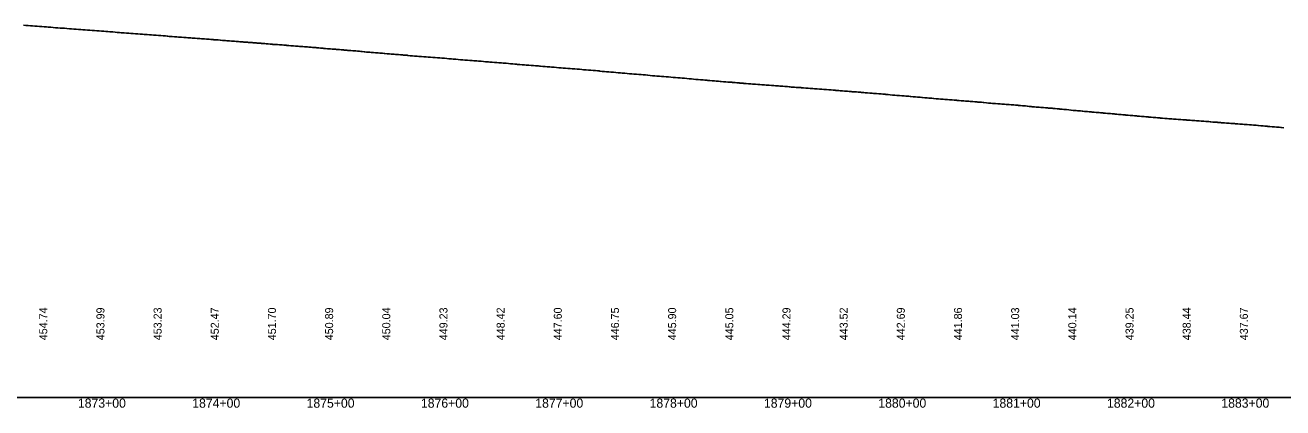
# Model space of a CAD drawing. Extents: x 2017200 to 2047700, y 854850 to 893350.
# Drawn here: x 2042230 to 2043330, y 856091 to 856425 of the extents above; entities that cross this region are included whole.
import ezdxf

# ---------------------------------------------------------------- set-up
doc = ezdxf.new("R2010")
doc.units = 0
for name, color, linetype in [('RD_DDB_Profile_EX', 7, 'Continuous'), ('RD_DDB_StaTX', 7, 'Continuous'), ('RD_DDB_StripGrade', 7, 'Continuous'), ('RD_GPK_Profile_Cell', 7, 'Continuous')]:
    doc.layers.add(name, color=color, linetype=linetype)

msp = doc.modelspace()

# ---------------------------------------------------------------- linework, layer by layer
at = {"layer": 'RD_DDB_Profile_EX'}
msp.add_lwpolyline([(2042228.2, 856425.5), (2042230.2, 856425.3), (2042232.3, 856425.2), (2042234.2, 856425), (2042236.2, 856424.9), (2042238.2, 856424.7), (2042240.2, 856424.5), (2042242.2, 856424.4), (2042244.2, 856424.2), (2042246.2, 856424), (2042248.2, 856423.9), (2042249.9, 856423.7), (2042252.2, 856423.6), (2042254.2, 856423.4), (2042256.2, 856423.2), (2042258.2, 856423.1), (2042260.2, 856422.9), (2042262.2, 856422.8), (2042264.2, 856422.7), (2042266.2, 856422.5), (2042268.3, 856422.4), (2042270.2, 856422.3), (2042272.2, 856422.1), (2042274.2, 856422), (2042276.3, 856421.8), (2042278.3, 856421.7), (2042280.2, 856421.5), (2042282.2, 856421.4), (2042284.3, 856421.2), (2042286.3, 856421.1), (2042288.3, 856420.9), (2042290.2, 856420.8), (2042292.3, 856420.6), (2042294.3, 856420.4), (2042296.3, 856420.3), (2042298.4, 856420.1), (2042300.2, 856420), (2042300.5, 856419.9), (2042302.1, 856419.8), (2042303.7, 856419.7), (2042304.3, 856419.6), (2042306.4, 856419.5), (2042308.4, 856419.3), (2042310.2, 856419.2), (2042310.6, 856419.2), (2042312.2, 856419), (2042313.7, 856418.9), (2042314.2, 856418.9), (2042316.2, 856418.7), (2042318.2, 856418.6), (2042320.2, 856418.5), (2042322.2, 856418.3), (2042323.7, 856418.2), (2042324.2, 856418.1), (2042326.2, 856418), (2042328.2, 856417.8), (2042330.3, 856417.7), (2042331.9, 856417.5), (2042332.3, 856417.5), (2042333.8, 856417.4), (2042334.2, 856417.3), (2042336.3, 856417.2), (2042338.3, 856417.1), (2042340.3, 856416.9), (2042341.9, 856416.8), (2042342.3, 856416.7), (2042343.8, 856416.6), (2042344.3, 856416.6), (2042346.3, 856416.4), (2042348.3, 856416.3), (2042350.3, 856416.1), (2042352, 856416), (2042352.4, 856416), (2042353.9, 856415.9), (2042354.5, 856415.8), (2042355.6, 856415.7), (2042356.3, 856415.7), (2042358.3, 856415.5), (2042360.4, 856415.4), (2042362, 856415.3), (2042362.4, 856415.2), (2042363.9, 856415.1), (2042364.6, 856415), (2042365.7, 856415), (2042366.3, 856414.9), (2042368.4, 856414.8), (2042370.1, 856414.7), (2042370.4, 856414.6), (2042372, 856414.5), (2042372.5, 856414.5), (2042374, 856414.4), (2042374.6, 856414.3), (2042375.8, 856414.2), (2042376.4, 856414.1), (2042378.4, 856414), (2042380.1, 856413.9), (2042380.4, 856413.9), (2042382.1, 856413.7), (2042382.5, 856413.7), (2042384, 856413.6), (2042384.7, 856413.5), (2042385.9, 856413.4), (2042386.4, 856413.4), (2042388.4, 856413.3), (2042390.1, 856413.1), (2042390.5, 856413.1), (2042392.1, 856412.9), (2042392.5, 856412.9), (2042394.1, 856412.8), (2042394.7, 856412.7), (2042396, 856412.7), (2042396.4, 856412.6), (2042398.4, 856412.5), (2042400.2, 856412.4), (2042400.5, 856412.3), (2042402.2, 856412.2), (2042402.6, 856412.1), (2042404.1, 856412), (2042404.8, 856412), (2042406.1, 856411.9), (2042407.4, 856411.8), (2042408.5, 856411.7), (2042410.2, 856411.5), (2042410.6, 856411.5), (2042412.2, 856411.4), (2042412.7, 856411.4), (2042414.2, 856411.3), (2042414.8, 856411.2), (2042416.2, 856411.1), (2042417.3, 856411), (2042418.1, 856410.9), (2042418.9, 856410.9), (2042420.2, 856410.8), (2042420.6, 856410.7), (2042422.2, 856410.6), (2042422.7, 856410.6), (2042424.2, 856410.5), (2042424.9, 856410.4), (2042426.2, 856410.3), (2042427.3, 856410.2), (2042428.2, 856410.2), (2042429.1, 856410.1), (2042430.3, 856410), (2042431.9, 856409.9), (2042432.3, 856409.8), (2042433.9, 856409.7), (2042434.3, 856409.7), (2042435.8, 856409.6), (2042436.3, 856409.5), (2042437.6, 856409.4), (2042438.3, 856409.4), (2042439.3, 856409.3), (2042440.3, 856409.2), (2042442, 856409.1), (2042442.3, 856409.1), (2042443.9, 856408.9), (2042444.3, 856408.9), (2042445.8, 856408.8), (2042446.3, 856408.7), (2042447.7, 856408.7), (2042448.4, 856408.6), (2042449.4, 856408.5), (2042450.3, 856408.5), (2042452, 856408.3), (2042452.3, 856408.3), (2042454, 856408.2), (2042454.4, 856408.2), (2042455.9, 856408), (2042456.4, 856408), (2042457.8, 856407.9), (2042458.5, 856407.8), (2042459.6, 856407.8), (2042460.3, 856407.7), (2042462.1, 856407.5), (2042462.4, 856407.5), (2042464, 856407.4), (2042464.4, 856407.4), (2042466, 856407.2), (2042466.4, 856407.2), (2042467.9, 856407.1), (2042468.5, 856407), (2042469.7, 856406.9), (2042470.4, 856406.9), (2042472.1, 856406.7), (2042472.4, 856406.7), (2042474.1, 856406.6), (2042474.4, 856406.5), (2042476, 856406.4), (2042476.5, 856406.4), (2042477.9, 856406.3), (2042478.6, 856406.2), (2042479.8, 856406.1), (2042480.9, 856406), (2042481.5, 856406), (2042482.1, 856405.9), (2042482.4, 856405.9), (2042484.1, 856405.8), (2042484.5, 856405.7), (2042486.1, 856405.6), (2042486.5, 856405.6), (2042488, 856405.5), (2042488.7, 856405.4), (2042489.9, 856405.3), (2042490.9, 856405.2), (2042491.7, 856405.1), (2042492.1, 856405.1), (2042492.4, 856405.1), (2042494.1, 856404.9), (2042494.5, 856404.9), (2042496.1, 856404.8), (2042496.6, 856404.7), (2042498.1, 856404.6), (2042498.7, 856404.6), (2042500, 856404.5), (2042501, 856404.4), (2042501.9, 856404.3), (2042502.5, 856404.3), (2042504.2, 856404.1), (2042504.5, 856404.1), (2042506.1, 856404), (2042506.6, 856403.9), (2042508.1, 856403.8), (2042508.7, 856403.7), (2042510.1, 856403.6), (2042511, 856403.5), (2042512, 856403.4), (2042513, 856403.4), (2042514.2, 856403.3), (2042514.5, 856403.2), (2042516.2, 856403.1), (2042516.6, 856403.1), (2042518.2, 856402.9), (2042518.8, 856402.9), (2042520.2, 856402.8), (2042521, 856402.7), (2042522.1, 856402.6), (2042523.2, 856402.5), (2042524.2, 856402.4), (2042524.5, 856402.4), (2042526.2, 856402.2), (2042526.6, 856402.2), (2042528.2, 856402), (2042528.7, 856402), (2042530.2, 856401.9), (2042531, 856401.8), (2042532.2, 856401.7), (2042533.4, 856401.6), (2042534.2, 856401.5), (2042536.2, 856401.4), (2042537.9, 856401.2), (2042538.3, 856401.2), (2042539.9, 856401), (2042540.3, 856401), (2042541.7, 856400.9), (2042542.3, 856400.9), (2042543.5, 856400.8), (2042544.3, 856400.7), (2042546.3, 856400.5), (2042548.3, 856400.3), (2042549.9, 856400.2), (2042550.3, 856400.2), (2042551.8, 856400.1), (2042552.3, 856400), (2042553.6, 856399.9), (2042554.3, 856399.8), (2042556.3, 856399.7), (2042558, 856399.5), (2042558.3, 856399.5), (2042560, 856399.4), (2042560.3, 856399.3), (2042561.9, 856399.2), (2042562.4, 856399.2), (2042563.8, 856399.1), (2042564.3, 856399), (2042566.3, 856398.8), (2042568.3, 856398.7), (2042570.3, 856398.5), (2042572, 856398.4), (2042572.4, 856398.4), (2042573.9, 856398.2), (2042574.3, 856398.2), (2042576.3, 856398), (2042578.3, 856397.9), (2042580.4, 856397.7), (2042582.1, 856397.6), (2042582.4, 856397.6), (2042584, 856397.4), (2042584.3, 856397.4), (2042586.3, 856397.3), (2042588.3, 856397.1), (2042590.4, 856396.9), (2042592.1, 856396.8), (2042592.4, 856396.8), (2042594, 856396.6), (2042594.6, 856396.6), (2042596.3, 856396.5), (2042598.4, 856396.3), (2042600.1, 856396.1), (2042600.4, 856396.1), (2042602.1, 856396), (2042602.5, 856395.9), (2042604.1, 856395.8), (2042604.7, 856395.8), (2042606, 856395.7), (2042606.4, 856395.7), (2042608.4, 856395.5), (2042610.4, 856395.3), (2042612.1, 856395.2), (2042612.5, 856395.1), (2042614.1, 856395), (2042614.7, 856395), (2042616.1, 856394.9), (2042616.4, 856394.8), (2042618.5, 856394.7), (2042620.2, 856394.5), (2042620.5, 856394.5), (2042622.2, 856394.4), (2042622.6, 856394.3), (2042624.2, 856394.2), (2042624.8, 856394.2), (2042626.1, 856394.1), (2042627.5, 856393.9), (2042628.5, 856393.9), (2042630.5, 856393.7), (2042632.2, 856393.5), (2042632.6, 856393.5), (2042634.2, 856393.4), (2042634.8, 856393.3), (2042636.2, 856393.2), (2042637.6, 856393.1), (2042638.2, 856393), (2042640.2, 856392.9), (2042642.2, 856392.7), (2042643.9, 856392.6), (2042644.2, 856392.6), (2042645.8, 856392.4), (2042646.3, 856392.4), (2042647.6, 856392.3), (2042648.3, 856392.2), (2042649.2, 856392.1), (2042650.3, 856392.1), (2042652.3, 856391.9), (2042654, 856391.8), (2042654.3, 856391.7), (2042655.9, 856391.6), (2042656.3, 856391.6), (2042657.8, 856391.4), (2042658.3, 856391.4), (2042659.5, 856391.3), (2042660.3, 856391.2), (2042662.3, 856391), (2042664.3, 856390.9), (2042666, 856390.8), (2042666.3, 856390.7), (2042667.8, 856390.6), (2042668.4, 856390.6), (2042669.6, 856390.5), (2042670.3, 856390.4), (2042672.3, 856390.2), (2042674.3, 856390.1), (2042676, 856389.9), (2042676.4, 856389.9), (2042677.9, 856389.8), (2042678.5, 856389.8), (2042679.7, 856389.6), (2042680.3, 856389.6), (2042682.3, 856389.4), (2042684.4, 856389.3), (2042686.1, 856389.1), (2042686.4, 856389.1), (2042688, 856389), (2042688.5, 856388.9), (2042689.9, 856388.8), (2042690.3, 856388.8), (2042692.3, 856388.6), (2042694.3, 856388.5), (2042696.4, 856388.3), (2042698.4, 856388.2), (2042700.3, 856388), (2042702.3, 856387.9), (2042704.3, 856387.7), (2042706.4, 856387.5), (2042708.1, 856387.4), (2042708.5, 856387.3), (2042710, 856387.2), (2042710.3, 856387.2), (2042712.4, 856387), (2042714.4, 856386.9), (2042716.4, 856386.7), (2042718.1, 856386.5), (2042718.5, 856386.5), (2042720.3, 856386.3), (2042722.4, 856386.2), (2042724.4, 856386), (2042726.4, 856385.8), (2042728.2, 856385.7), (2042728.5, 856385.7), (2042730.2, 856385.5), (2042731.8, 856385.4), (2042732.4, 856385.3), (2042734.4, 856385.1), (2042736.4, 856385), (2042738.2, 856384.8), (2042738.5, 856384.8), (2042740.2, 856384.6), (2042741.8, 856384.5), (2042742.2, 856384.4), (2042744.2, 856384.3), (2042746.2, 856384.1), (2042748.2, 856383.9), (2042750.2, 856383.7), (2042751.9, 856383.6), (2042752.2, 856383.6), (2042753.6, 856383.4), (2042754.2, 856383.4), (2042756.2, 856383.2), (2042758.3, 856383), (2042760.3, 856382.9), (2042761.9, 856382.7), (2042762.3, 856382.7), (2042763.8, 856382.6), (2042764.3, 856382.5), (2042766.3, 856382.4), (2042768.3, 856382.2), (2042770.3, 856382), (2042772.3, 856381.9), (2042773.9, 856381.7), (2042774.3, 856381.7), (2042776.3, 856381.5), (2042778.3, 856381.3), (2042780.3, 856381.2), (2042782, 856381), (2042782.4, 856381), (2042783.9, 856380.9), (2042784.3, 856380.8), (2042786.3, 856380.7), (2042788.3, 856380.5), (2042790.3, 856380.3), (2042792.4, 856380.2), (2042794.3, 856380), (2042796.3, 856379.8), (2042798.3, 856379.7), (2042800.4, 856379.5), (2042802.1, 856379.4), (2042802.4, 856379.3), (2042804.3, 856379.1), (2042806.3, 856379), (2042808.3, 856378.8), (2042810.4, 856378.6), (2042812.1, 856378.5), (2042812.4, 856378.5), (2042814.3, 856378.3), (2042816.3, 856378.1), (2042818.3, 856378), (2042820.4, 856377.7), (2042822.1, 856377.6), (2042822.5, 856377.6), (2042824.1, 856377.4), (2042824.7, 856377.4), (2042826, 856377.3), (2042826.4, 856377.2), (2042828.4, 856377), (2042830.5, 856376.8), (2042832.2, 856376.7), (2042832.5, 856376.7), (2042834.1, 856376.5), (2042834.7, 856376.5), (2042836.1, 856376.4), (2042837.5, 856376.3), (2042838.4, 856376.2), (2042840.4, 856376), (2042842.2, 856375.9), (2042842.5, 856375.9), (2042844.2, 856375.7), (2042844.7, 856375.7), (2042846.2, 856375.6), (2042847.6, 856375.5), (2042848.4, 856375.4), (2042850.5, 856375.2), (2042852.2, 856375.1), (2042852.6, 856375.1), (2042854.2, 856375), (2042854.8, 856374.9), (2042856.2, 856374.8), (2042857.6, 856374.7), (2042858.2, 856374.6), (2042860.3, 856374.5), (2042862.3, 856374.3), (2042864, 856374.2), (2042864.3, 856374.2), (2042865.9, 856374), (2042866.3, 856374), (2042867.7, 856373.9), (2042868.3, 856373.9), (2042870.3, 856373.7), (2042872.3, 856373.6), (2042874, 856373.4), (2042874.3, 856373.4), (2042875.9, 856373.3), (2042876.3, 856373.2), (2042877.8, 856373.1), (2042878.3, 856373.1), (2042880.3, 856372.9), (2042882.3, 856372.8), (2042884, 856372.6), (2042884.3, 856372.6), (2042886, 856372.5), (2042886.4, 856372.5), (2042887.8, 856372.4), (2042888.5, 856372.3), (2042889.6, 856372.2), (2042890.3, 856372.2), (2042892.3, 856372), (2042894.1, 856371.9), (2042894.4, 856371.9), (2042896, 856371.7), (2042896.4, 856371.7), (2042897.9, 856371.6), (2042898.5, 856371.6), (2042899.7, 856371.4), (2042900.3, 856371.4), (2042902.4, 856371.3), (2042904.1, 856371.1), (2042904.4, 856371.1), (2042906, 856371), (2042906.5, 856371), (2042908, 856370.9), (2042908.6, 856370.8), (2042909.8, 856370.7), (2042910.4, 856370.7), (2042912.4, 856370.5), (2042914.1, 856370.4), (2042914.4, 856370.3), (2042916.1, 856370.2), (2042916.5, 856370.2), (2042918, 856370), (2042918.6, 856370), (2042919.9, 856369.9), (2042920.4, 856369.9), (2042922.4, 856369.7), (2042924.4, 856369.5), (2042926.1, 856369.4), (2042926.5, 856369.4), (2042928.1, 856369.3), (2042928.6, 856369.2), (2042930, 856369.1), (2042930.4, 856369.1), (2042932.4, 856368.9), (2042934.5, 856368.8), (2042936.2, 856368.7), (2042936.6, 856368.6), (2042938.1, 856368.5), (2042938.7, 856368.4), (2042940.1, 856368.4), (2042941.4, 856368.2), (2042942.5, 856368.1), (2042944.2, 856368), (2042944.5, 856368), (2042946.2, 856367.9), (2042946.6, 856367.8), (2042948.2, 856367.7), (2042948.8, 856367.7), (2042950.2, 856367.6), (2042951.2, 856367.5), (2042952.1, 856367.4), (2042953, 856367.3), (2042954.2, 856367.2), (2042954.5, 856367.2), (2042956.2, 856367.1), (2042956.6, 856367.1), (2042958.2, 856366.9), (2042958.8, 856366.9), (2042960.2, 856366.8), (2042961.2, 856366.7), (2042962.2, 856366.6), (2042963.2, 856366.5), (2042964.3, 856366.4), (2042966.3, 856366.3), (2042968.3, 856366.1), (2042969.9, 856366), (2042970.3, 856365.9), (2042971.7, 856365.8), (2042972.3, 856365.8), (2042973.4, 856365.7), (2042974.3, 856365.6), (2042976.3, 856365.5), (2042978, 856365.3), (2042978.3, 856365.3), (2042979.9, 856365.1), (2042980.3, 856365.1), (2042981.8, 856365), (2042982.4, 856364.9), (2042983.5, 856364.8), (2042984.3, 856364.8), (2042986.3, 856364.6), (2042988.3, 856364.4), (2042990, 856364.3), (2042990.4, 856364.3), (2042991.9, 856364.1), (2042992.4, 856364.1), (2042993.7, 856364), (2042994.3, 856363.9), (2042996.3, 856363.8), (2042998.4, 856363.6), (2043000, 856363.5), (2043000.4, 856363.4), (2043001.9, 856363.3), (2043002.5, 856363.3), (2043003.8, 856363.1), (2043004.3, 856363.1), (2043006.4, 856362.9), (2043008.4, 856362.7), (2043010.1, 856362.6), (2043010.4, 856362.6), (2043012, 856362.4), (2043012.5, 856362.4), (2043013.9, 856362.3), (2043014.4, 856362.2), (2043016.4, 856362), (2043018.4, 856361.9), (2043020.1, 856361.7), (2043020.5, 856361.7), (2043022, 856361.6), (2043022.6, 856361.5), (2043024, 856361.4), (2043024.4, 856361.4), (2043026.4, 856361.2), (2043028.1, 856361.1), (2043028.4, 856361.1), (2043030.1, 856360.9), (2043030.5, 856360.9), (2043032.1, 856360.8), (2043032.6, 856360.7), (2043034, 856360.6), (2043034.9, 856360.5), (2043035.9, 856360.5), (2043036.4, 856360.4), (2043038.2, 856360.3), (2043038.5, 856360.2), (2043040.2, 856360.1), (2043040.5, 856360.1), (2043042.1, 856359.9), (2043042.6, 856359.9), (2043044.1, 856359.8), (2043044.9, 856359.7), (2043046, 856359.6), (2043046.4, 856359.6), (2043048.4, 856359.4), (2043050.5, 856359.3), (2043052.2, 856359.1), (2043052.6, 856359.1), (2043054.2, 856359), (2043054.9, 856358.9), (2043056.1, 856358.8), (2043057.3, 856358.7), (2043058.5, 856358.6), (2043060.2, 856358.4), (2043060.6, 856358.4), (2043062.2, 856358.3), (2043062.7, 856358.2), (2043064.2, 856358.1), (2043065, 856358.1), (2043066.2, 856358), (2043067.4, 856357.9), (2043068.2, 856357.8), (2043070.3, 856357.6), (2043072.3, 856357.4), (2043073.9, 856357.3), (2043074.3, 856357.3), (2043075.8, 856357.1), (2043076.3, 856357.1), (2043077.6, 856357), (2043078.3, 856356.9), (2043080.3, 856356.8), (2043082.3, 856356.6), (2043083.9, 856356.4), (2043084.3, 856356.4), (2043085.8, 856356.3), (2043086.3, 856356.3), (2043087.6, 856356.2), (2043088.3, 856356.2), (2043090.3, 856356), (2043092, 856355.9), (2043092.3, 856355.8), (2043094, 856355.7), (2043094.3, 856355.7), (2043095.9, 856355.5), (2043096.4, 856355.5), (2043097.7, 856355.4), (2043098.5, 856355.3), (2043099.3, 856355.2), (2043100.3, 856355.1), (2043102, 856355), (2043102.4, 856355), (2043104, 856354.8), (2043104.4, 856354.8), (2043105.9, 856354.6), (2043106.4, 856354.6), (2043107.8, 856354.5), (2043108.6, 856354.4), (2043109.5, 856354.3), (2043110.4, 856354.2), (2043112.1, 856354.1), (2043112.4, 856354.1), (2043114, 856353.9), (2043114.4, 856353.9), (2043116, 856353.8), (2043116.5, 856353.7), (2043117.9, 856353.6), (2043118.7, 856353.5), (2043119.6, 856353.5), (2043120.4, 856353.4), (2043122.1, 856353.2), (2043122.4, 856353.2), (2043124.1, 856353.1), (2043124.5, 856353), (2043126, 856352.9), (2043126.5, 856352.9), (2043128, 856352.8), (2043128.7, 856352.7), (2043129.8, 856352.6), (2043130.4, 856352.5), (2043132.1, 856352.3), (2043132.4, 856352.3), (2043134.1, 856352.2), (2043134.5, 856352.1), (2043136.1, 856352), (2043136.6, 856351.9), (2043138, 856351.8), (2043138.7, 856351.7), (2043139.9, 856351.6), (2043140.4, 856351.6), (2043142.5, 856351.4), (2043144.2, 856351.2), (2043144.5, 856351.2), (2043146.1, 856351), (2043146.6, 856351), (2043148.1, 856350.9), (2043148.8, 856350.8), (2043150, 856350.7), (2043150.4, 856350.6), (2043152.5, 856350.5), (2043154.2, 856350.3), (2043154.6, 856350.3), (2043156.2, 856350.1), (2043156.7, 856350.1), (2043158.1, 856350), (2043158.9, 856349.9), (2043160.1, 856349.8), (2043161.3, 856349.7), (2043162.2, 856349.6), (2043162.5, 856349.5), (2043164.2, 856349.4), (2043164.6, 856349.4), (2043166.2, 856349.2), (2043166.7, 856349.2), (2043168.2, 856349), (2043168.9, 856349), (2043170.2, 856348.9), (2043171.4, 856348.8), (2043172.1, 856348.7), (2043172.9, 856348.6), (2043174.2, 856348.5), (2043174.6, 856348.5), (2043176.2, 856348.3), (2043176.7, 856348.3), (2043178.2, 856348.1), (2043178.9, 856348.1), (2043180.2, 856348), (2043181.4, 856347.9), (2043182.2, 856347.8), (2043183.1, 856347.7), (2043184.3, 856347.6), (2043186, 856347.4), (2043186.3, 856347.4), (2043187.9, 856347.3), (2043188.3, 856347.3), (2043189.8, 856347.1), (2043190.3, 856347.1), (2043191.6, 856347), (2043192.3, 856346.9), (2043193.3, 856346.8), (2043194.3, 856346.7), (2043196, 856346.6), (2043196.3, 856346.5), (2043197.9, 856346.4), (2043198.3, 856346.4), (2043199.9, 856346.3), (2043200.4, 856346.2), (2043201.7, 856346.1), (2043202.4, 856346), (2043203.4, 856345.9), (2043204.3, 856345.9), (2043206, 856345.7), (2043206.4, 856345.6), (2043208, 856345.5), (2043208.4, 856345.5), (2043209.9, 856345.3), (2043210.4, 856345.3), (2043211.8, 856345.2), (2043212.5, 856345.1), (2043213.6, 856345), (2043214.4, 856345), (2043216.1, 856344.8), (2043216.4, 856344.8), (2043218, 856344.6), (2043218.4, 856344.6), (2043220, 856344.5), (2043220.5, 856344.5), (2043221.9, 856344.4), (2043222.6, 856344.3), (2043223.7, 856344.2), (2043224.4, 856344.1), (2043226.4, 856344), (2043228.1, 856343.8), (2043228.4, 856343.8), (2043230, 856343.7), (2043230.5, 856343.7), (2043232, 856343.5), (2043232.6, 856343.5), (2043233.9, 856343.4), (2043234.4, 856343.4), (2043236.4, 856343.2), (2043238.1, 856343.1), (2043238.5, 856343.1), (2043240.1, 856343), (2043240.5, 856342.9), (2043242, 856342.8), (2043242.7, 856342.8), (2043243.9, 856342.7), (2043245, 856342.6), (2043245.7, 856342.5), (2043246.5, 856342.5), (2043248.2, 856342.3), (2043248.5, 856342.3), (2043250.1, 856342.2), (2043250.6, 856342.2), (2043252.1, 856342.1), (2043252.7, 856342), (2043254, 856341.9), (2043255, 856341.8), (2043255.9, 856341.8), (2043256.5, 856341.7), (2043258.2, 856341.6), (2043258.5, 856341.6), (2043260.2, 856341.4), (2043260.6, 856341.4), (2043262.2, 856341.3), (2043262.7, 856341.3), (2043264.1, 856341.2), (2043265, 856341.1), (2043266, 856341), (2043266.5, 856341), (2043268.5, 856340.8), (2043270.2, 856340.7), (2043270.6, 856340.7), (2043272.2, 856340.6), (2043272.7, 856340.5), (2043274.2, 856340.4), (2043275, 856340.3), (2043276.1, 856340.2), (2043277.2, 856340.2), (2043278.5, 856340), (2043280.2, 856339.9), (2043280.6, 856339.9), (2043282.2, 856339.8), (2043282.7, 856339.7), (2043284.2, 856339.6), (2043285, 856339.6), (2043286.2, 856339.5), (2043287.4, 856339.4), (2043288.3, 856339.3), (2043290.3, 856339.1), (2043292, 856339), (2043292.3, 856339), (2043293.9, 856338.9), (2043294.3, 856338.8), (2043295.8, 856338.7), (2043296.3, 856338.7), (2043297.5, 856338.6), (2043298.3, 856338.5), (2043300.3, 856338.3), (2043302, 856338.2), (2043302.3, 856338.2), (2043303.9, 856338.1), (2043304.3, 856338), (2043305.8, 856337.9), (2043306.4, 856337.9), (2043307.6, 856337.8), (2043308.3, 856337.7), (2043310.3, 856337.5), (2043312, 856337.4), (2043312.3, 856337.4), (2043314, 856337.2), (2043314.4, 856337.2), (2043315.9, 856337.1), (2043316.4, 856337), (2043317.8, 856336.9), (2043318.3, 856336.8), (2043320.3, 856336.7), (2043322.4, 856336.5), (2043324, 856336.4), (2043324.4, 856336.4), (2043326, 856336.2), (2043326.5, 856336.2), (2043327.9, 856336.1), (2043328.3, 856336), (2043330.4, 856335.8)], dxfattribs=at)
at = {"layer": 'RD_GPK_Profile_Cell'}
msp.add_line((2020500, 856100), (2047700, 856100), dxfattribs=at)

# ---------------------------------------------------------------- texts
at = {"layer": 'RD_DDB_StaTX'}
for s, p in [('1873+00', (2042275.8, 856091)), ('1874+00', (2042375.8, 856091)), ('1875+00', (2042475.8, 856091)), ('1876+00', (2042575.8, 856091)), ('1877+00', (2042675.8, 856091)), ('1878+00', (2042775.8, 856091)), ('1879+00', (2042875.8, 856091)), ('1880+00', (2042975.8, 856091)), ('1881+00', (2043075.8, 856091)), ('1882+00', (2043175.8, 856091)), ('1883+00', (2043275.8, 856091))]:
    msp.add_text(s, height=8, dxfattribs=at).set_placement(p)
at = {"layer": 'RD_DDB_StripGrade'}
for s, p in [('454.74', (2042249, 856150)), ('453.99', (2042299, 856150)), ('453.23', (2042349, 856150)), ('452.47', (2042399, 856150)), ('451.70', (2042449, 856150)), ('450.89', (2042499, 856150)), ('450.04', (2042549, 856150)), ('449.23', (2042599, 856150)), ('448.42', (2042649, 856150)), ('447.60', (2042699, 856150)), ('446.75', (2042749, 856150)), ('445.90', (2042799, 856150)), ('445.05', (2042849, 856150)), ('444.29', (2042899, 856150)), ('443.52', (2042949, 856150)), ('442.69', (2042999, 856150)), ('441.86', (2043049, 856150)), ('441.03', (2043099, 856150)), ('440.14', (2043149, 856150)), ('439.25', (2043199, 856150)), ('438.44', (2043249, 856150)), ('437.67', (2043299, 856150))]:
    msp.add_text(s, height=7, rotation=90, dxfattribs=at).set_placement(p)

doc.saveas('drawing.dxf')
